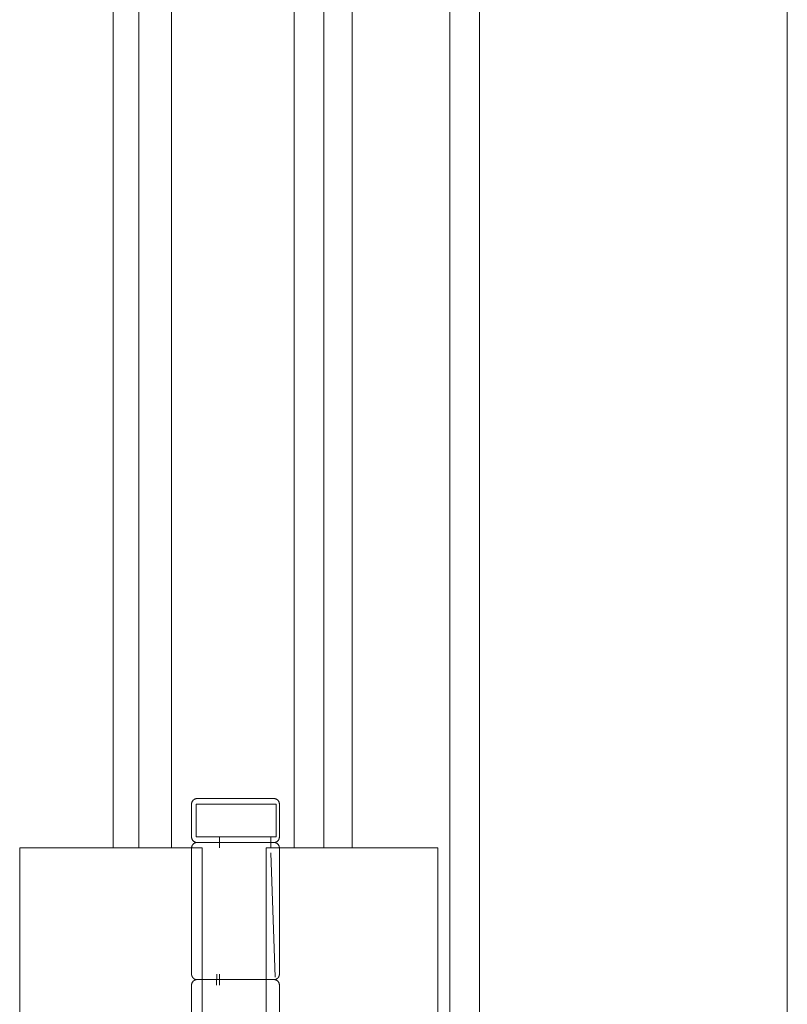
# Model space of a CAD drawing. Header units: inches. Extents: x 424 to 2043, y -237 to 445.
# Tile 936 of 965: x 1002.7 to 1002.84, y 219.371 to 219.55. Entities that reach past the tile are written whole.
import ezdxf

# ---------------------------------------------------------------- set-up
doc = ezdxf.new("R2010")
doc.units = ezdxf.units.IN
doc.header["$MEASUREMENT"] = 0
doc.layers.add('A-DOOR', color=31, linetype='Continuous', lineweight=9)

# ---------------------------------------------------------------- blocks, each defined once
blk = doc.blocks.new('5-panel_Bi-fold_external_door_10806 - Type 1-V59-Section 2')
at = {"layer": 'A-DOOR'}
for p, q in [((48.70947, 1.6), (48.70947, 4.348)), ((48.71488, 1.6), (48.71488, 4.348)), ((48.77092, 1.6), (48.77092, 4.348)), ((48.6481, 4.17354), (48.6481, 2.849)), ((48.65283, 2.849), (48.65283, 4.17354)), ((48.65873, 4.17354), (48.65873, 2.849)), ((48.6811, 2.849), (48.6811, 4.17354)), ((48.68651, 4.17354), (48.68651, 2.849)), ((48.69167, 2.849), (48.69167, 4.17354)), ((48.6624, 2.857), (48.6624, 2.851)), ((48.66327, 2.857), (48.67784, 2.857)), ((48.66327, 2.857), (48.66327, 2.851)), ((48.67715, 2.857), (48.6775, 2.857)), ((48.67784, 2.851), (48.67784, 2.857)), ((48.67842, 2.851), (48.67842, 2.857)), ((48.67784, 2.851), (48.66327, 2.851)), ((48.66748, 2.849), (48.66748, 2.851)), ((48.67686, 2.851), (48.67686, 2.849)), ((48.67715, 2.851), (48.6775, 2.851)), ((48.6311, 2.849), (48.6328, 2.849)), ((48.6311, 2.751), (48.6311, 2.849)), ((48.6328, 2.849), (48.63492, 2.849)), ((48.63492, 2.849), (48.6465, 2.849)), ((48.6465, 2.849), (48.64883, 2.849)), ((48.64883, 2.849), (48.65116, 2.849)), ((48.65116, 2.849), (48.65283, 2.849)), ((48.65283, 2.849), (48.65873, 2.849)), ((48.65873, 2.849), (48.66435, 2.849)), ((48.66241, 2.849), (48.66241, 2.826)), ((48.66435, 2.849), (48.66435, 2.751)), ((48.6701, 2.85), (48.67071, 2.85)), ((48.67071, 2.85), (48.6701, 2.85)), ((48.67599, 2.849), (48.6811, 2.849)), ((48.67599, 2.751), (48.67599, 2.849)), ((48.67841, 2.826), (48.67841, 2.849)), ((48.6811, 2.849), (48.68651, 2.849)), ((48.68651, 2.849), (48.68807, 2.849)), ((48.68807, 2.849), (48.69037, 2.849)), ((48.69037, 2.849), (48.69267, 2.849)), ((48.69267, 2.849), (48.70327, 2.849)), ((48.70327, 2.849), (48.7054, 2.849)), ((48.7054, 2.849), (48.70724, 2.849)), ((48.70724, 2.849), (48.70724, 2.751)), ((48.67686, 2.84814), (48.67764, 2.82547)), ((48.66695, 2.824), (48.66702, 2.826)), ((48.66748, 2.824), (48.66748, 2.826)), ((48.66241, 2.824), (48.66241, 2.801)), ((48.66429, 2.825), (48.6701, 2.825)), ((48.67071, 2.825), (48.6645, 2.825)), ((48.6701, 2.825), (48.67521, 2.825)), ((48.67622, 2.825), (48.67071, 2.825)), ((48.67841, 2.801), (48.67841, 2.824))]:
    blk.add_line(p, q, dxfattribs=at)
at = {"layer": 'A-DOOR', "flags": 128}
for points in [[(48.66241, 2.857), (48.66241, 2.85704), (48.66241, 2.85708), (48.66241, 2.85712), (48.66242, 2.85716), (48.66243, 2.8572), (48.66244, 2.85724), (48.66245, 2.85728), (48.66246, 2.85731), (48.66247, 2.85735), (48.66249, 2.85739), (48.6625, 2.85743), (48.66252, 2.85746), (48.66254, 2.8575), (48.66256, 2.85753), (48.66258, 2.85756), (48.66261, 2.8576), (48.66263, 2.85763), (48.66266, 2.85766), (48.66268, 2.85769), (48.66271, 2.85772), (48.66274, 2.85774), (48.66277, 2.85777), (48.6628, 2.8578), (48.66283, 2.85782), (48.66287, 2.85784), (48.6629, 2.85786), (48.66294, 2.85788), (48.66297, 2.8579), (48.66301, 2.85792), (48.66305, 2.85793), (48.66308, 2.85795), (48.66312, 2.85796), (48.66316, 2.85797), (48.6632, 2.85798), (48.66324, 2.85799), (48.66328, 2.85799), (48.66332, 2.858), (48.66336, 2.858), (48.6634, 2.858), (48.66341, 2.858)], [(48.6701, 2.858), (48.66982, 2.858), (48.66954, 2.858), (48.66927, 2.858), (48.66899, 2.858), (48.66872, 2.858), (48.66845, 2.858), (48.66818, 2.858), (48.66792, 2.858), (48.66766, 2.858), (48.6674, 2.858), (48.66715, 2.858), (48.66691, 2.858), (48.66667, 2.858), (48.66643, 2.858), (48.66621, 2.858), (48.66599, 2.858), (48.66577, 2.858), (48.66557, 2.858), (48.66537, 2.858), (48.66518, 2.858), (48.665, 2.858), (48.66482, 2.858), (48.66466, 2.858), (48.6645, 2.858), (48.66436, 2.858), (48.66422, 2.858), (48.6641, 2.858), (48.66398, 2.858), (48.66387, 2.858), (48.66378, 2.858), (48.66369, 2.858), (48.66362, 2.858), (48.66356, 2.858), (48.66351, 2.858), (48.66346, 2.858), (48.66343, 2.858), (48.66342, 2.858), (48.66341, 2.858)], [(48.66341, 2.858), (48.66341, 2.858), (48.66343, 2.858), (48.66346, 2.858), (48.6635, 2.858), (48.66355, 2.858), (48.66361, 2.858), (48.66368, 2.858), (48.66376, 2.858), (48.66386, 2.858), (48.66396, 2.858), (48.66407, 2.858), (48.6642, 2.858), (48.66433, 2.858), (48.66448, 2.858), (48.66463, 2.858), (48.66479, 2.858), (48.66496, 2.858), (48.66514, 2.858), (48.66533, 2.858), (48.66553, 2.858), (48.66574, 2.858), (48.66595, 2.858), (48.66617, 2.858), (48.66639, 2.858), (48.66663, 2.858), (48.66686, 2.858), (48.66711, 2.858), (48.66736, 2.858), (48.66761, 2.858), (48.66787, 2.858), (48.66813, 2.858), (48.6684, 2.858), (48.66867, 2.858), (48.66894, 2.858), (48.66922, 2.858), (48.66949, 2.858), (48.66977, 2.858), (48.67005, 2.858), (48.67033, 2.858), (48.67061, 2.858), (48.67071, 2.858)], [(48.67741, 2.858), (48.6774, 2.858), (48.67739, 2.858), (48.67736, 2.858), (48.67732, 2.858), (48.67727, 2.858), (48.67721, 2.858), (48.67714, 2.858), (48.67705, 2.858), (48.67696, 2.858), (48.67686, 2.858), (48.67674, 2.858), (48.67662, 2.858), (48.67648, 2.858), (48.67634, 2.858), (48.67618, 2.858), (48.67602, 2.858), (48.67585, 2.858), (48.67567, 2.858), (48.67548, 2.858), (48.67528, 2.858), (48.67508, 2.858), (48.67487, 2.858), (48.67465, 2.858), (48.67442, 2.858), (48.67419, 2.858), (48.67395, 2.858), (48.67371, 2.858), (48.67346, 2.858), (48.6732, 2.858), (48.67294, 2.858), (48.67268, 2.858), (48.67241, 2.858), (48.67214, 2.858), (48.67187, 2.858), (48.6716, 2.858), (48.67132, 2.858), (48.67104, 2.858), (48.67076, 2.858), (48.67048, 2.858), (48.6702, 2.858), (48.6701, 2.858)], [(48.67071, 2.858), (48.67099, 2.858), (48.67127, 2.858), (48.67155, 2.858), (48.67182, 2.858), (48.6721, 2.858), (48.67237, 2.858), (48.67263, 2.858), (48.6729, 2.858), (48.67316, 2.858), (48.67341, 2.858), (48.67366, 2.858), (48.67391, 2.858), (48.67415, 2.858), (48.67438, 2.858), (48.67461, 2.858), (48.67483, 2.858), (48.67504, 2.858), (48.67525, 2.858), (48.67545, 2.858), (48.67564, 2.858), (48.67582, 2.858), (48.67599, 2.858), (48.67616, 2.858), (48.67631, 2.858), (48.67646, 2.858), (48.67659, 2.858), (48.67672, 2.858), (48.67684, 2.858), (48.67694, 2.858), (48.67704, 2.858), (48.67712, 2.858), (48.6772, 2.858), (48.67726, 2.858), (48.67731, 2.858), (48.67735, 2.858), (48.67738, 2.858), (48.6774, 2.858), (48.67741, 2.858)], [(48.67741, 2.858), (48.67745, 2.858), (48.67749, 2.858), (48.67753, 2.85799), (48.67757, 2.85799), (48.67761, 2.85798), (48.67765, 2.85797), (48.67768, 2.85796), (48.67772, 2.85795), (48.67776, 2.85794), (48.6778, 2.85792), (48.67783, 2.8579), (48.67787, 2.85789), (48.6779, 2.85787), (48.67794, 2.85785), (48.67797, 2.85783), (48.678, 2.8578), (48.67804, 2.85778), (48.67807, 2.85775), (48.6781, 2.85772), (48.67812, 2.8577), (48.67815, 2.85767), (48.67818, 2.85764), (48.6782, 2.85761), (48.67823, 2.85757), (48.67825, 2.85754), (48.67827, 2.85751), (48.67829, 2.85747), (48.67831, 2.85744), (48.67832, 2.8574), (48.67834, 2.85736), (48.67835, 2.85732), (48.67837, 2.85729), (48.67838, 2.85725), (48.67839, 2.85721), (48.67839, 2.85717), (48.6784, 2.85713), (48.6784, 2.85709), (48.67841, 2.85705), (48.67841, 2.85701), (48.67841, 2.857)], [(48.66341, 2.85), (48.66337, 2.85), (48.66333, 2.85), (48.66329, 2.85001), (48.66325, 2.85001), (48.66321, 2.85002), (48.66317, 2.85003), (48.66313, 2.85004), (48.66309, 2.85005), (48.66306, 2.85006), (48.66302, 2.85008), (48.66298, 2.8501), (48.66295, 2.85011), (48.66291, 2.85013), (48.66288, 2.85015), (48.66284, 2.85017), (48.66281, 2.8502), (48.66278, 2.85022), (48.66275, 2.85025), (48.66272, 2.85028), (48.66269, 2.8503), (48.66266, 2.85033), (48.66264, 2.85036), (48.66261, 2.85039), (48.66259, 2.85043), (48.66257, 2.85046), (48.66255, 2.85049), (48.66253, 2.85053), (48.66251, 2.85056), (48.66249, 2.8506), (48.66248, 2.85064), (48.66246, 2.85068), (48.66245, 2.85071), (48.66244, 2.85075), (48.66243, 2.85079), (48.66242, 2.85083), (48.66242, 2.85087), (48.66241, 2.85091), (48.66241, 2.85095), (48.66241, 2.85099), (48.66241, 2.851)], [(48.67841, 2.851), (48.67841, 2.85096), (48.6784, 2.85092), (48.6784, 2.85088), (48.67839, 2.85084), (48.67839, 2.8508), (48.67838, 2.85076), (48.67837, 2.85072), (48.67836, 2.85069), (48.67834, 2.85065), (48.67833, 2.85061), (48.67831, 2.85057), (48.67829, 2.85054), (48.67828, 2.8505), (48.67825, 2.85047), (48.67823, 2.85044), (48.67821, 2.8504), (48.67819, 2.85037), (48.67816, 2.85034), (48.67813, 2.85031), (48.6781, 2.85028), (48.67808, 2.85026), (48.67804, 2.85023), (48.67801, 2.8502), (48.67798, 2.85018), (48.67795, 2.85016), (48.67791, 2.85014), (48.67788, 2.85012), (48.67784, 2.8501), (48.67781, 2.85008), (48.67777, 2.85007), (48.67773, 2.85005), (48.67769, 2.85004), (48.67766, 2.85003), (48.67762, 2.85002), (48.67758, 2.85001), (48.67754, 2.85001), (48.6775, 2.85), (48.67746, 2.85), (48.67742, 2.85), (48.67741, 2.85)], [(48.66241, 2.849), (48.66241, 2.84904), (48.66241, 2.84908), (48.66241, 2.84912), (48.66242, 2.84916), (48.66243, 2.8492), (48.66244, 2.84924), (48.66245, 2.84928), (48.66246, 2.84931), (48.66247, 2.84935), (48.66249, 2.84939), (48.6625, 2.84943), (48.66252, 2.84946), (48.66254, 2.8495), (48.66256, 2.84953), (48.66258, 2.84956), (48.66261, 2.8496), (48.66263, 2.84963), (48.66266, 2.84966), (48.66268, 2.84969), (48.66271, 2.84972), (48.66274, 2.84974), (48.66277, 2.84977), (48.6628, 2.8498), (48.66283, 2.84982), (48.66287, 2.84984), (48.6629, 2.84986), (48.66294, 2.84988), (48.66297, 2.8499), (48.66301, 2.84992), (48.66305, 2.84993), (48.66308, 2.84995), (48.66312, 2.84996), (48.66316, 2.84997), (48.6632, 2.84998), (48.66324, 2.84999), (48.66328, 2.84999), (48.66332, 2.85), (48.66336, 2.85), (48.6634, 2.85), (48.66341, 2.85)], [(48.67071, 2.85), (48.67043, 2.85), (48.67015, 2.85), (48.66987, 2.85), (48.6696, 2.85), (48.66932, 2.85), (48.66904, 2.85), (48.66877, 2.85), (48.6685, 2.85), (48.66823, 2.85), (48.66797, 2.85), (48.66771, 2.85), (48.66745, 2.85), (48.6672, 2.85), (48.66695, 2.85), (48.66671, 2.85), (48.66648, 2.85), (48.66625, 2.85), (48.66603, 2.85), (48.66581, 2.85), (48.6656, 2.85), (48.6654, 2.85), (48.66521, 2.85), (48.66503, 2.85), (48.66485, 2.85), (48.66469, 2.85), (48.66453, 2.85), (48.66438, 2.85), (48.66425, 2.85), (48.66412, 2.85), (48.664, 2.85), (48.66389, 2.85), (48.6638, 2.85), (48.66371, 2.85), (48.66363, 2.85), (48.66357, 2.85), (48.66351, 2.85), (48.66347, 2.85), (48.66344, 2.85), (48.66342, 2.85), (48.66341, 2.85)], [(48.66341, 2.85), (48.66341, 2.85), (48.66343, 2.85), (48.66346, 2.85), (48.6635, 2.85), (48.66355, 2.85), (48.66361, 2.85), (48.66368, 2.85), (48.66376, 2.85), (48.66386, 2.85), (48.66396, 2.85), (48.66407, 2.85), (48.6642, 2.85), (48.66433, 2.85), (48.66448, 2.85), (48.66463, 2.85), (48.66479, 2.85), (48.66496, 2.85), (48.66514, 2.85), (48.66533, 2.85), (48.66553, 2.85), (48.66574, 2.85), (48.66595, 2.85), (48.66617, 2.85), (48.66639, 2.85), (48.66663, 2.85), (48.66686, 2.85), (48.66711, 2.85), (48.66736, 2.85), (48.66761, 2.85), (48.66787, 2.85), (48.66813, 2.85), (48.6684, 2.85), (48.66867, 2.85), (48.66894, 2.85), (48.66922, 2.85), (48.66949, 2.85), (48.66977, 2.85), (48.67005, 2.85), (48.6701, 2.85)], [(48.6701, 2.85), (48.66982, 2.85), (48.66954, 2.85), (48.66927, 2.85), (48.66899, 2.85), (48.66872, 2.85), (48.66845, 2.85), (48.66818, 2.85), (48.66792, 2.85), (48.66766, 2.85), (48.6674, 2.85), (48.66715, 2.85), (48.66691, 2.85), (48.66667, 2.85), (48.66643, 2.85), (48.66621, 2.85), (48.66599, 2.85), (48.66577, 2.85), (48.66557, 2.85), (48.66537, 2.85), (48.66518, 2.85), (48.665, 2.85), (48.66482, 2.85), (48.66466, 2.85), (48.6645, 2.85), (48.66436, 2.85), (48.66422, 2.85), (48.6641, 2.85), (48.66398, 2.85), (48.66387, 2.85), (48.66378, 2.85), (48.66369, 2.85), (48.66362, 2.85), (48.66356, 2.85), (48.66351, 2.85), (48.66346, 2.85), (48.66343, 2.85), (48.66342, 2.85), (48.66341, 2.85)], [(48.66341, 2.85), (48.66341, 2.85), (48.66343, 2.85), (48.66346, 2.85), (48.6635, 2.85), (48.66355, 2.85), (48.66361, 2.85), (48.66368, 2.85), (48.66376, 2.85), (48.66386, 2.85), (48.66396, 2.85), (48.66407, 2.85), (48.6642, 2.85), (48.66433, 2.85), (48.66448, 2.85), (48.66463, 2.85), (48.66479, 2.85), (48.66496, 2.85), (48.66514, 2.85), (48.66533, 2.85), (48.66553, 2.85), (48.66574, 2.85), (48.66595, 2.85), (48.66617, 2.85), (48.66639, 2.85), (48.66663, 2.85), (48.66686, 2.85), (48.66711, 2.85), (48.66736, 2.85), (48.66761, 2.85), (48.66787, 2.85), (48.66813, 2.85), (48.6684, 2.85), (48.66867, 2.85), (48.66894, 2.85), (48.66922, 2.85), (48.66949, 2.85), (48.66977, 2.85), (48.67005, 2.85), (48.67033, 2.85), (48.67061, 2.85), (48.67071, 2.85)], [(48.6701, 2.85), (48.67038, 2.85), (48.67066, 2.85), (48.67094, 2.85), (48.67122, 2.85), (48.6715, 2.85), (48.67177, 2.85), (48.67205, 2.85), (48.67232, 2.85), (48.67258, 2.85), (48.67285, 2.85), (48.67311, 2.85), (48.67337, 2.85), (48.67362, 2.85), (48.67386, 2.85), (48.6741, 2.85), (48.67434, 2.85), (48.67457, 2.85), (48.67479, 2.85), (48.675, 2.85), (48.67521, 2.85), (48.67541, 2.85), (48.6756, 2.85), (48.67579, 2.85), (48.67596, 2.85), (48.67613, 2.85), (48.67628, 2.85), (48.67643, 2.85), (48.67657, 2.85), (48.6767, 2.85), (48.67681, 2.85), (48.67692, 2.85), (48.67702, 2.85), (48.67711, 2.85), (48.67718, 2.85), (48.67725, 2.85), (48.6773, 2.85), (48.67734, 2.85), (48.67738, 2.85), (48.6774, 2.85), (48.67741, 2.85)], [(48.67741, 2.85), (48.6774, 2.85), (48.67739, 2.85), (48.67736, 2.85), (48.67732, 2.85), (48.67727, 2.85), (48.67721, 2.85), (48.67714, 2.85), (48.67705, 2.85), (48.67696, 2.85), (48.67686, 2.85), (48.67674, 2.85), (48.67662, 2.85), (48.67648, 2.85), (48.67634, 2.85), (48.67618, 2.85), (48.67602, 2.85), (48.67585, 2.85), (48.67567, 2.85), (48.67548, 2.85), (48.67528, 2.85), (48.67508, 2.85), (48.67487, 2.85), (48.67465, 2.85), (48.67442, 2.85), (48.67419, 2.85), (48.67395, 2.85), (48.67371, 2.85), (48.67346, 2.85), (48.6732, 2.85), (48.67294, 2.85), (48.67268, 2.85), (48.67241, 2.85), (48.67214, 2.85), (48.67187, 2.85), (48.6716, 2.85), (48.67132, 2.85), (48.67104, 2.85), (48.67076, 2.85), (48.67048, 2.85), (48.6702, 2.85), (48.6701, 2.85)], [(48.67741, 2.85), (48.6774, 2.85), (48.67739, 2.85), (48.67736, 2.85), (48.67732, 2.85), (48.67727, 2.85), (48.67721, 2.85), (48.67714, 2.85), (48.67705, 2.85), (48.67696, 2.85), (48.67686, 2.85), (48.67674, 2.85), (48.67662, 2.85), (48.67648, 2.85), (48.67634, 2.85), (48.67618, 2.85), (48.67602, 2.85), (48.67585, 2.85), (48.67567, 2.85), (48.67548, 2.85), (48.67528, 2.85), (48.67508, 2.85), (48.67487, 2.85), (48.67465, 2.85), (48.67442, 2.85), (48.67419, 2.85), (48.67395, 2.85), (48.67371, 2.85), (48.67346, 2.85), (48.6732, 2.85), (48.67294, 2.85), (48.67268, 2.85), (48.67241, 2.85), (48.67214, 2.85), (48.67187, 2.85), (48.6716, 2.85), (48.67132, 2.85), (48.67104, 2.85), (48.67076, 2.85), (48.67071, 2.85)], [(48.67071, 2.85), (48.67099, 2.85), (48.67127, 2.85), (48.67155, 2.85), (48.67182, 2.85), (48.6721, 2.85), (48.67237, 2.85), (48.67263, 2.85), (48.6729, 2.85), (48.67316, 2.85), (48.67341, 2.85), (48.67366, 2.85), (48.67391, 2.85), (48.67415, 2.85), (48.67438, 2.85), (48.67461, 2.85), (48.67483, 2.85), (48.67504, 2.85), (48.67525, 2.85), (48.67545, 2.85), (48.67564, 2.85), (48.67582, 2.85), (48.67599, 2.85), (48.67616, 2.85), (48.67631, 2.85), (48.67646, 2.85), (48.67659, 2.85), (48.67672, 2.85), (48.67684, 2.85), (48.67694, 2.85), (48.67704, 2.85), (48.67712, 2.85), (48.6772, 2.85), (48.67726, 2.85), (48.67731, 2.85), (48.67735, 2.85), (48.67738, 2.85), (48.6774, 2.85), (48.67741, 2.85)], [(48.67741, 2.85), (48.67745, 2.85), (48.67749, 2.85), (48.67753, 2.84999), (48.67757, 2.84999), (48.67761, 2.84998), (48.67765, 2.84997), (48.67768, 2.84996), (48.67772, 2.84995), (48.67776, 2.84994), (48.6778, 2.84992), (48.67783, 2.8499), (48.67787, 2.84989), (48.6779, 2.84987), (48.67794, 2.84985), (48.67797, 2.84983), (48.678, 2.8498), (48.67804, 2.84978), (48.67807, 2.84975), (48.6781, 2.84972), (48.67812, 2.8497), (48.67815, 2.84967), (48.67818, 2.84964), (48.6782, 2.84961), (48.67823, 2.84957), (48.67825, 2.84954), (48.67827, 2.84951), (48.67829, 2.84947), (48.67831, 2.84944), (48.67832, 2.8494), (48.67834, 2.84936), (48.67835, 2.84932), (48.67837, 2.84929), (48.67838, 2.84925), (48.67839, 2.84921), (48.67839, 2.84917), (48.6784, 2.84913), (48.6784, 2.84909), (48.67841, 2.84905), (48.67841, 2.84901), (48.67841, 2.849)], [(48.66341, 2.825), (48.66337, 2.825), (48.66333, 2.825), (48.66329, 2.82501), (48.66325, 2.82501), (48.66321, 2.82502), (48.66317, 2.82503), (48.66313, 2.82504), (48.66309, 2.82505), (48.66306, 2.82506), (48.66302, 2.82508), (48.66298, 2.8251), (48.66295, 2.82511), (48.66291, 2.82513), (48.66288, 2.82515), (48.66284, 2.82517), (48.66281, 2.8252), (48.66278, 2.82522), (48.66275, 2.82525), (48.66272, 2.82528), (48.66269, 2.8253), (48.66266, 2.82533), (48.66264, 2.82536), (48.66261, 2.82539), (48.66259, 2.82543), (48.66257, 2.82546), (48.66255, 2.82549), (48.66253, 2.82553), (48.66251, 2.82556), (48.66249, 2.8256), (48.66248, 2.82564), (48.66246, 2.82568), (48.66245, 2.82571), (48.66244, 2.82575), (48.66243, 2.82579), (48.66242, 2.82583), (48.66242, 2.82587), (48.66241, 2.82591), (48.66241, 2.82595), (48.66241, 2.82599), (48.66241, 2.826)], [(48.67841, 2.826), (48.67841, 2.82596), (48.6784, 2.82592), (48.6784, 2.82588), (48.67839, 2.82584), (48.67839, 2.8258), (48.67838, 2.82576), (48.67837, 2.82572), (48.67836, 2.82569), (48.67834, 2.82565), (48.67833, 2.82561), (48.67831, 2.82557), (48.67829, 2.82554), (48.67828, 2.8255), (48.67825, 2.82547), (48.67823, 2.82544), (48.67821, 2.8254), (48.67819, 2.82537), (48.67816, 2.82534), (48.67813, 2.82531), (48.6781, 2.82528), (48.67808, 2.82526), (48.67804, 2.82523), (48.67801, 2.8252), (48.67798, 2.82518), (48.67795, 2.82516), (48.67791, 2.82514), (48.67788, 2.82512), (48.67784, 2.8251), (48.67781, 2.82508), (48.67777, 2.82507), (48.67773, 2.82505), (48.67769, 2.82504), (48.67766, 2.82503), (48.67762, 2.82502), (48.67758, 2.82501), (48.67754, 2.82501), (48.6775, 2.825), (48.67746, 2.825), (48.67742, 2.825), (48.67741, 2.825)], [(48.66241, 2.824), (48.66241, 2.82404), (48.66241, 2.82408), (48.66241, 2.82412), (48.66242, 2.82416), (48.66243, 2.8242), (48.66244, 2.82424), (48.66245, 2.82428), (48.66246, 2.82431), (48.66247, 2.82435), (48.66249, 2.82439), (48.6625, 2.82443), (48.66252, 2.82446), (48.66254, 2.8245), (48.66256, 2.82453), (48.66258, 2.82456), (48.66261, 2.8246), (48.66263, 2.82463), (48.66266, 2.82466), (48.66268, 2.82469), (48.66271, 2.82472), (48.66274, 2.82474), (48.66277, 2.82477), (48.6628, 2.8248), (48.66283, 2.82482), (48.66287, 2.82484), (48.6629, 2.82486), (48.66294, 2.82488), (48.66297, 2.8249), (48.66301, 2.82492), (48.66305, 2.82493), (48.66308, 2.82495), (48.66312, 2.82496), (48.66316, 2.82497), (48.6632, 2.82498), (48.66324, 2.82499), (48.66328, 2.82499), (48.66332, 2.825), (48.66336, 2.825), (48.6634, 2.825), (48.66341, 2.825)], [(48.67071, 2.825), (48.67043, 2.825), (48.67015, 2.825), (48.66987, 2.825), (48.6696, 2.825), (48.66932, 2.825), (48.66904, 2.825), (48.66877, 2.825), (48.6685, 2.825), (48.66823, 2.825), (48.66797, 2.825), (48.66771, 2.825), (48.66745, 2.825), (48.6672, 2.825), (48.66695, 2.825), (48.66671, 2.825), (48.66648, 2.825), (48.66625, 2.825), (48.66603, 2.825), (48.66581, 2.825), (48.6656, 2.825), (48.6654, 2.825), (48.66521, 2.825), (48.66503, 2.825), (48.66485, 2.825), (48.66469, 2.825), (48.66453, 2.825), (48.66438, 2.825), (48.66425, 2.825), (48.66412, 2.825), (48.664, 2.825), (48.66389, 2.825), (48.6638, 2.825), (48.66371, 2.825), (48.66363, 2.825), (48.66357, 2.825), (48.66351, 2.825), (48.66347, 2.825), (48.66344, 2.825), (48.66342, 2.825), (48.66341, 2.825)], [(48.66341, 2.825), (48.66341, 2.825), (48.66343, 2.825), (48.66346, 2.825), (48.6635, 2.825), (48.66355, 2.825), (48.66361, 2.825), (48.66368, 2.825), (48.66376, 2.825), (48.66386, 2.825), (48.66396, 2.825), (48.66407, 2.825), (48.6642, 2.825), (48.66433, 2.825), (48.66448, 2.825), (48.66463, 2.825), (48.66479, 2.825), (48.66496, 2.825), (48.66514, 2.825), (48.66533, 2.825), (48.66553, 2.825), (48.66574, 2.825), (48.66595, 2.825), (48.66617, 2.825), (48.66639, 2.825), (48.66663, 2.825), (48.66686, 2.825), (48.66711, 2.825), (48.66736, 2.825), (48.66761, 2.825), (48.66787, 2.825), (48.66813, 2.825), (48.6684, 2.825), (48.66867, 2.825), (48.66894, 2.825), (48.66922, 2.825), (48.66949, 2.825), (48.66977, 2.825), (48.67005, 2.825), (48.6701, 2.825)], [(48.6701, 2.825), (48.66982, 2.825), (48.66954, 2.825), (48.66927, 2.825), (48.66899, 2.825), (48.66872, 2.825), (48.66845, 2.825), (48.66818, 2.825), (48.66792, 2.825), (48.66766, 2.825), (48.6674, 2.825), (48.66715, 2.825), (48.66691, 2.825), (48.66667, 2.825), (48.66643, 2.825), (48.66621, 2.825), (48.66599, 2.825), (48.66577, 2.825), (48.66557, 2.825), (48.66537, 2.825), (48.66518, 2.825), (48.665, 2.825), (48.66482, 2.825), (48.66466, 2.825), (48.6645, 2.825), (48.66436, 2.825), (48.66422, 2.825), (48.6641, 2.825), (48.66398, 2.825), (48.66387, 2.825), (48.66378, 2.825), (48.66369, 2.825), (48.66362, 2.825), (48.66356, 2.825), (48.66351, 2.825), (48.66346, 2.825), (48.66343, 2.825), (48.66342, 2.825), (48.66341, 2.825)], [(48.66341, 2.825), (48.66341, 2.825), (48.66343, 2.825), (48.66346, 2.825), (48.6635, 2.825), (48.66355, 2.825), (48.66361, 2.825), (48.66368, 2.825), (48.66376, 2.825), (48.66386, 2.825), (48.66396, 2.825), (48.66407, 2.825), (48.6642, 2.825), (48.66433, 2.825), (48.66448, 2.825), (48.66463, 2.825), (48.66479, 2.825), (48.66496, 2.825), (48.66514, 2.825), (48.66533, 2.825), (48.66553, 2.825), (48.66574, 2.825), (48.66595, 2.825), (48.66617, 2.825), (48.66639, 2.825), (48.66663, 2.825), (48.66686, 2.825), (48.66711, 2.825), (48.66736, 2.825), (48.66761, 2.825), (48.66787, 2.825), (48.66813, 2.825), (48.6684, 2.825), (48.66867, 2.825), (48.66894, 2.825), (48.66922, 2.825), (48.66949, 2.825), (48.66977, 2.825), (48.67005, 2.825), (48.67033, 2.825), (48.67061, 2.825), (48.67071, 2.825)], [(48.6701, 2.825), (48.67038, 2.825), (48.67066, 2.825), (48.67094, 2.825), (48.67122, 2.825), (48.6715, 2.825), (48.67177, 2.825), (48.67205, 2.825), (48.67232, 2.825), (48.67258, 2.825), (48.67285, 2.825), (48.67311, 2.825), (48.67337, 2.825), (48.67362, 2.825), (48.67386, 2.825), (48.6741, 2.825), (48.67434, 2.825), (48.67457, 2.825), (48.67479, 2.825), (48.675, 2.825), (48.67521, 2.825), (48.67541, 2.825), (48.6756, 2.825), (48.67579, 2.825), (48.67596, 2.825), (48.67613, 2.825), (48.67628, 2.825), (48.67643, 2.825), (48.67657, 2.825), (48.6767, 2.825), (48.67681, 2.825), (48.67692, 2.825), (48.67702, 2.825), (48.67711, 2.825), (48.67718, 2.825), (48.67725, 2.825), (48.6773, 2.825), (48.67734, 2.825), (48.67738, 2.825), (48.6774, 2.825), (48.67741, 2.825)], [(48.67741, 2.825), (48.6774, 2.825), (48.67739, 2.825), (48.67736, 2.825), (48.67732, 2.825), (48.67727, 2.825), (48.67721, 2.825), (48.67714, 2.825), (48.67705, 2.825), (48.67696, 2.825), (48.67686, 2.825), (48.67674, 2.825), (48.67662, 2.825), (48.67648, 2.825), (48.67634, 2.825), (48.67618, 2.825), (48.67602, 2.825), (48.67585, 2.825), (48.67567, 2.825), (48.67548, 2.825), (48.67528, 2.825), (48.67508, 2.825), (48.67487, 2.825), (48.67465, 2.825), (48.67442, 2.825), (48.67419, 2.825), (48.67395, 2.825), (48.67371, 2.825), (48.67346, 2.825), (48.6732, 2.825), (48.67294, 2.825), (48.67268, 2.825), (48.67241, 2.825), (48.67214, 2.825), (48.67187, 2.825), (48.6716, 2.825), (48.67132, 2.825), (48.67104, 2.825), (48.67076, 2.825), (48.67048, 2.825), (48.6702, 2.825), (48.6701, 2.825)], [(48.67602, 2.825), (48.67585, 2.825), (48.67567, 2.825), (48.67548, 2.825), (48.67528, 2.825), (48.67508, 2.825), (48.67487, 2.825), (48.67465, 2.825), (48.67442, 2.825), (48.67419, 2.825), (48.67395, 2.825), (48.67371, 2.825), (48.67346, 2.825), (48.6732, 2.825), (48.67294, 2.825), (48.67268, 2.825), (48.67241, 2.825), (48.67214, 2.825), (48.67187, 2.825), (48.6716, 2.825), (48.67132, 2.825), (48.67104, 2.825), (48.67076, 2.825), (48.67071, 2.825)], [(48.67071, 2.825), (48.67099, 2.825), (48.67127, 2.825), (48.67155, 2.825), (48.67182, 2.825), (48.6721, 2.825), (48.67237, 2.825), (48.67263, 2.825), (48.6729, 2.825), (48.67316, 2.825), (48.67341, 2.825), (48.67366, 2.825), (48.67391, 2.825), (48.67415, 2.825), (48.67438, 2.825), (48.67461, 2.825), (48.67483, 2.825), (48.67504, 2.825), (48.67525, 2.825), (48.67545, 2.825), (48.67564, 2.825), (48.67582, 2.825), (48.67599, 2.825)], [(48.67741, 2.825), (48.6774, 2.825), (48.67739, 2.825), (48.67736, 2.825), (48.67732, 2.825), (48.67727, 2.825), (48.67721, 2.825), (48.67714, 2.825), (48.67705, 2.825), (48.67696, 2.825), (48.67686, 2.825), (48.67674, 2.825), (48.67662, 2.825), (48.67648, 2.825), (48.67634, 2.825)], [(48.67646, 2.825), (48.67659, 2.825), (48.67672, 2.825), (48.67684, 2.825), (48.67694, 2.825), (48.67704, 2.825), (48.67712, 2.825), (48.6772, 2.825), (48.67726, 2.825), (48.67731, 2.825), (48.67735, 2.825), (48.67738, 2.825), (48.6774, 2.825), (48.67741, 2.825)], [(48.67741, 2.825), (48.67745, 2.825), (48.67749, 2.825), (48.67753, 2.82499), (48.67757, 2.82499), (48.67761, 2.82498), (48.67765, 2.82497), (48.67768, 2.82496), (48.67772, 2.82495), (48.67776, 2.82494), (48.6778, 2.82492), (48.67783, 2.8249), (48.67787, 2.82489), (48.6779, 2.82487), (48.67794, 2.82485), (48.67797, 2.82483), (48.678, 2.8248), (48.67804, 2.82478), (48.67807, 2.82475), (48.6781, 2.82472), (48.67812, 2.8247), (48.67815, 2.82467), (48.67818, 2.82464), (48.6782, 2.82461), (48.67823, 2.82457), (48.67825, 2.82454), (48.67827, 2.82451), (48.67829, 2.82447), (48.67831, 2.82444), (48.67832, 2.8244), (48.67834, 2.82436), (48.67835, 2.82432), (48.67837, 2.82429), (48.67838, 2.82425), (48.67839, 2.82421), (48.67839, 2.82417), (48.6784, 2.82413), (48.6784, 2.82409), (48.67841, 2.82405), (48.67841, 2.82401), (48.67841, 2.824)]]:
    blk.add_lwpolyline(points, dxfattribs=at)

msp = doc.modelspace()

# ---------------------------------------------------------------- block references
at = {"layer": 'A-DOOR'}
msp.add_blockref('5-panel_Bi-fold_external_door_10806 - Type 1-V59-Section 2', (954.06903, 216.55008), dxfattribs=at)

doc.saveas('drawing.dxf')
